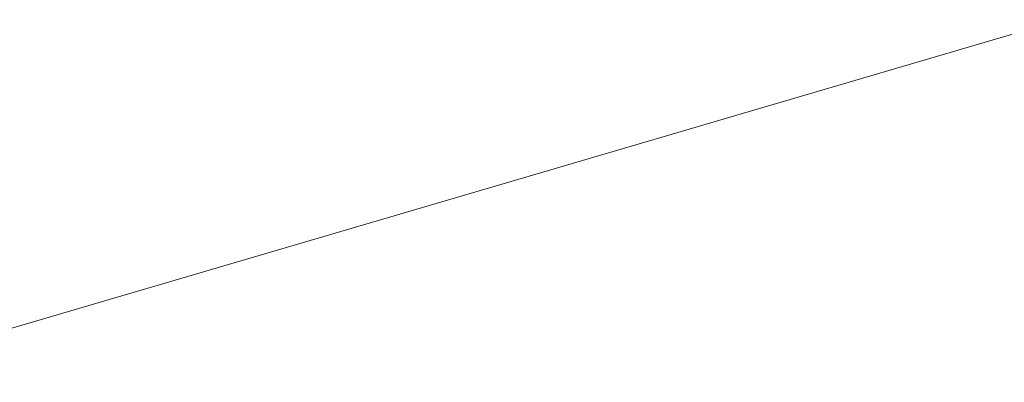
# Model space of a CAD drawing. Header units: millimetres. Extents: x -4395 to 65662, y -65530 to 6847.
# Tile 590 of 656: x 6713 to 8278, y 2754 to 3331. Entities that reach past the tile are written whole.
import ezdxf

# ---------------------------------------------------------------- set-up
doc = ezdxf.new("R2010")
doc.units = ezdxf.units.MM
doc.layers.add('COTAS_P', color=1, linetype='Continuous', lineweight=0)
doc.dimstyles.new('R19_100', dxfattribs={"dimtxt": 250, "dimasz": 150, "dimexe": 150, "dimexo": 80, "dimgap": 100, "dimtad": 1, "dimtih": 1, "dimtoh": 1, "dimdsep": 46, "dimcen": 0.09, "dimadec": 0, "dimazin": 0, "dimtfac": 1, "dimtdec": 4, "dimtofl": 0, "dimtmove": 0, "dimatfit": 3, "dimfxl": 1, "dimtolj": 1, "dimtzin": 0, "dimarcsym": 0})

# ---------------------------------------------------------------- blocks, each defined once
blk = doc.blocks.new('DIM_R33_1')
at = {"layer": 'COTAS_P'}
for p, q in [((796, 1103.4), (9904.9, 3783.4)), ((9904.9, 3783.4), (9748.3, 3784.2)), ((9904.9, 3783.4), (9773.7, 3697.9)), ((10158.9, 2920), (9904.9, 3783.4)), ((796, 1103.4), (927.2, 1188.9)), ((1050, 240), (796, 1103.4)), ((796, 1103.4), (952.6, 1102.6))]:
    blk.add_line(p, q, dxfattribs=at)
blk.add_text('9495 P', height=250, rotation=16.3948, dxfattribs=at).set_placement((5322.2, 2539.3))

msp = doc.modelspace()

# ---------------------------------------------------------------- dimensions: what is measured, and where the dimension line sits
at = {"layer": 'COTAS_P'}
dim = msp.add_aligned_dim(p1=(1050, 240), p2=(10158.931, 2920), distance=900, text='<> P', dimstyle='R19_100', dxfattribs=at)
dim.commit()
dim.dimension.update_dxf_attribs({"geometry": 'DIM_R33_1', "text_midpoint": (5350.437, 2443.406)})

doc.saveas('drawing.dxf')
